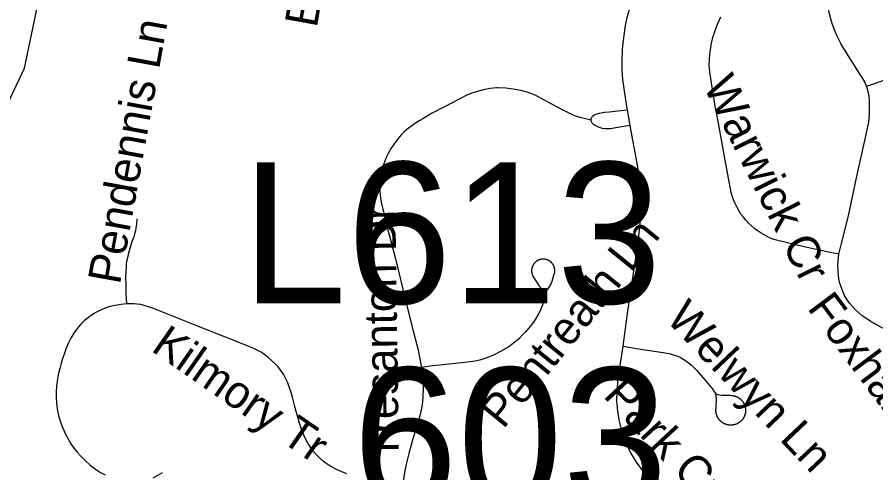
# Model space of a CAD drawing. Extents: x 1383679 to 1536984, y 460658 to 651027.
# Drawn here: x 1438807 to 1441302, y 496001 to 497325 of the extents above; entities that cross this region are included whole.
import ezdxf

# ---------------------------------------------------------------- set-up
doc = ezdxf.new("R2010")
doc.units = 0
for name, color, linetype in [('Exist Hydrographic Creek Single Shore', 7, 'Continuous'), ('Exist Road Non-System Type 51', 7, 'Continuous'), ('Exist Road Non-System Type 51 Label', 7, 'Continuous'), ('Exist Road Primary Interstate Structure Cantilever Sign Number Label', 7, 'Continuous'), ('Exist Road Secondary Structure Standard Bridge Number Label', 7, 'Continuous')]:
    doc.layers.add(name, color=color, linetype=linetype)

msp = doc.modelspace()

# ---------------------------------------------------------------- linework, layer by layer
at = {"layer": 'Exist Hydrographic Creek Single Shore'}
msp.add_lwpolyline([(1437681.2, 493982.7), (1438070, 494390.1), (1438239.9, 494959), (1438358.6, 495147.7), (1438446.7, 495455.3), (1438472.1, 495837.6), (1438478.3, 495998.8), (1438517.2, 496131.6), (1438636.2, 496770.5), (1438828.3, 497176.9), (1439058.2, 498271.9), (1439129.3, 498496.9), (1439327.3, 498824.5)], dxfattribs=at)
at = {"layer": 'Exist Road Non-System Type 51'}
msp.add_line((1440579, 497055.5), (1440587.2, 497010.1), dxfattribs=at)
for points in [[(1441275.1, 497123.9), (1441269.5, 497137), (1441262.4, 497149.7), (1441253.9, 497161.6), (1441211.5, 497229.3), (1441199.7, 497249), (1441189.4, 497269.5), (1441180.4, 497290.6), (1441173, 497312.3), (1441167, 497334.5), (1441162.6, 497357), (1441161.9, 497362), (1441157.6, 497405.3), (1441154.6, 497486.1)], [(1440585, 497346.8), (1440578.7, 497324), (1440574, 497300.8), (1440571.9, 497286.7), (1440565.7, 497242.9), (1440564.6, 497228.9), (1440563.5, 497200.6), (1440564, 497172.3), (1440566, 497144), (1440577.1, 497066), (1440579, 497055.5)], [(1441194.4, 496637), (1441164.7, 496641.9), (1441093.7, 496657.8), (1441016.9, 496676), (1441005.7, 496679.6), (1440993.3, 496684.2), (1440986.3, 496687.7), (1440977.2, 496692.4), (1440968.4, 496697.6), (1440960.1, 496703), (1440949.9, 496710.6), (1440940.3, 496718.7), (1440931.9, 496726.7), (1440924.3, 496734.9), (1440917, 496743.7), (1440910.1, 496753), (1440903.5, 496763.3), (1440897.6, 496774), (1440892.7, 496784.1), (1440888.5, 496794), (1440885.5, 496803.2), (1440881.8, 496816), (1440861.2, 496925), (1440843.9, 497022.8), (1440835.4, 497066), (1440822, 497146.7), (1440819.2, 497166), (1440818, 497185.4), (1440818.3, 497204.9), (1440820.2, 497224.3), (1440823.6, 497243.4), (1440823.9, 497244.5), (1440828.6, 497265.5), (1440834.8, 497286.1), (1440842.6, 497306.2), (1440851.8, 497325.7)], [(1441523, 497182), (1441424.4, 497166.6), (1441383.8, 497160.8), (1441348.9, 497150.2), (1441275.1, 497123.9)], [(1440475, 497025.5), (1440450.6, 497031.6), (1440439.4, 497034.9), (1440427.8, 497038.8), (1440418.9, 497042.4), (1440409.2, 497047.4), (1440393.6, 497054.9), (1440372.8, 497066), (1440312.6, 497098.6), (1440291.7, 497105.8), (1440270.3, 497111.6), (1440248.6, 497115.8), (1440226.6, 497118.4), (1440204.5, 497119.5), (1440200.8, 497119.5), (1440181.4, 497117.7), (1440162.2, 497114.4), (1440143.3, 497109.5), (1440124.9, 497103.1), (1440113.9, 497098.4), (1440050.3, 497066), (1440013.4, 497045.7), (1439994.1, 497034.8), (1439985.8, 497029.9), (1439976.7, 497024.4), (1439967.4, 497018.6), (1439956.7, 497011.4), (1439947.3, 497004.6), (1439939.3, 496998.4), (1439931.6, 496991.7), (1439924.1, 496984.4), (1439917, 496976.5), (1439911, 496969.1), (1439904.6, 496960.4), (1439898.5, 496951.5), (1439893.4, 496943.6), (1439888.6, 496935.6), (1439884.1, 496927), (1439879.8, 496917.7), (1439875.3, 496906.7), (1439872.3, 496898.8), (1439869.8, 496891.5), (1439867.1, 496881.7), (1439865.2, 496872.2), (1439863.7, 496862.4), (1439862.5, 496852.1), (1439861.6, 496841.9), (1439861.2, 496834), (1439861.1, 496825.9), (1439861.3, 496818), (1439861.9, 496809.2), (1439863, 496800.1), (1439865, 496788), (1439868.6, 496771.3), (1439873.7, 496750.4), (1439878.8, 496729.5), (1439887.3, 496696.1), (1439906, 496622.5), (1439934.9, 496506.5), (1439957.3, 496417.1), (1439972.1, 496358.3), (1439981.4, 496311.4), (1439981.9, 496308)], [(1441194.4, 496637), (1441202.1, 496667.5), (1441222, 496748.1), (1441246.1, 496858.3), (1441271.5, 496975.6), (1441281.2, 497019.6), (1441283.4, 497041.3), (1441283.6, 497058.3), (1441283, 497066), (1441283.4, 497080.6), (1441282.3, 497095.2), (1441279.6, 497109.5), (1441275.3, 497123.5), (1441275.1, 497123.9)], [(1440475, 497025.5), (1440475.3, 497029.1), (1440476.7, 497033.6), (1440478.9, 497037.5), (1440482.6, 497040.6), (1440488.6, 497043.3), (1440498.9, 497045.7), (1440513.7, 497048.6), (1440527.1, 497050.3), (1440561, 497053.9), (1440579, 497055.5)], [(1440587.2, 497010.1), (1440546.1, 497003.1), (1440530.8, 497000.9), (1440523.8, 497000.5), (1440516.8, 497000.9), (1440508.1, 497001.8), (1440502, 497003.6), (1440496, 497005.6), (1440490.1, 497008), (1440484.2, 497011.3), (1440481.3, 497013.7), (1440478, 497017), (1440475.6, 497020.8), (1440474.9, 497024.8), (1440475, 497025.5)], [(1440587.2, 497010.1), (1440592.9, 496978.6), (1440606.7, 496905.9), (1440612.3, 496872.3), (1440616.5, 496844.3), (1440618.3, 496814.1), (1440619.1, 496790.2), (1440619.4, 496759.5), (1440616.3, 496727.2), (1440612.2, 496690.1), (1440605.1, 496637.8), (1440590.7, 496542.8), (1440579.3, 496464), (1440566.5, 496369.6)], [(1439154.8, 496739), (1439153.7, 496723.5), (1439152.4, 496712.7), (1439151.1, 496704.7), (1439149.2, 496698.5), (1439146.2, 496687.1), (1439142, 496675), (1439136.7, 496659.8), (1439132.8, 496646.6), (1439129.9, 496635.8), (1439127.7, 496625.8), (1439125.3, 496614.8), (1439124.4, 496608.2), (1439123.8, 496598.9), (1439122.6, 496571.4), (1439122.8, 496546.8), (1439123.4, 496530.2), (1439123.6, 496521.8), (1439125.1, 496491.8)], [(1441386.9, 496385.9), (1441290.3, 496439.1), (1441261.8, 496457.4), (1441242.3, 496474.4), (1441226.3, 496492.9), (1441218.2, 496503.4), (1441210.5, 496516.1), (1441202.8, 496535.8), (1441199, 496546.3), (1441195.5, 496557.8), (1441193, 496574.7), (1441191.6, 496605.7), (1441194.4, 496637)], [(1440350.7, 496618.5), (1440350.2, 496618.7), (1440349.7, 496619), (1440349.1, 496619.2), (1440348.6, 496619.5), (1440348, 496619.7), (1440347.5, 496619.9), (1440346.9, 496620.1), (1440346.4, 496620.3), (1440345.8, 496620.5), (1440345.3, 496620.6), (1440344.7, 496620.8), (1440344.1, 496621), (1440343.6, 496621.1), (1440343, 496621.2), (1440342.4, 496621.4), (1440341.8, 496621.5), (1440341.2, 496621.6), (1440340.7, 496621.7), (1440340.1, 496621.8), (1440339.5, 496621.8), (1440338.9, 496621.9), (1440338.3, 496622), (1440337.7, 496622), (1440337.2, 496622), (1440336.6, 496622), (1440336, 496622.1), (1440335.4, 496622.1), (1440334.8, 496622.1), (1440334.2, 496622), (1440333.6, 496622), (1440333, 496622), (1440332.4, 496621.9), (1440331.9, 496621.9), (1440331.3, 496621.8), (1440330.7, 496621.7), (1440330.1, 496621.6), (1440329.5, 496621.5), (1440329, 496621.4), (1440328.4, 496621.3), (1440327.8, 496621.2), (1440327.2, 496621), (1440326.7, 496620.9), (1440326.1, 496620.7), (1440325.5, 496620.5), (1440325, 496620.4), (1440324.4, 496620.2), (1440323.9, 496620), (1440323.3, 496619.8), (1440322.8, 496619.5), (1440322.2, 496619.3), (1440321.7, 496619.1), (1440321.1, 496618.8), (1440320.6, 496618.6), (1440320.1, 496618.3), (1440319.6, 496618), (1440319.1, 496617.7), (1440318.5, 496617.5), (1440318, 496617.2), (1440317.5, 496616.8), (1440317, 496616.5), (1440316.5, 496616.2), (1440316.1, 496615.9), (1440315.6, 496615.5), (1440315.1, 496615.2), (1440314.7, 496614.8), (1440314.2, 496614.4), (1440313.7, 496614.1), (1440313.3, 496613.7), (1440312.9, 496613.3), (1440312.4, 496612.9), (1440312, 496612.5), (1440311.6, 496612.1), (1440311.2, 496611.6), (1440310.8, 496611.2), (1440310.4, 496610.8), (1440310, 496610.3), (1440309.6, 496609.9), (1440309.2, 496609.4), (1440308.9, 496609), (1440308.5, 496608.5), (1440308.2, 496608), (1440307.8, 496607.5), (1440307.5, 496607), (1440307.2, 496606.6), (1440306.9, 496606.1), (1440306.5, 496605.6), (1440306.3, 496605), (1440306, 496604.5), (1440305.7, 496604), (1440305.4, 496603.5), (1440305.2, 496603), (1440304.9, 496602.4), (1440304.7, 496601.9), (1440304.4, 496601.3), (1440304.2, 496600.8), (1440304, 496600.3), (1440303.8, 496599.7), (1440303.6, 496599.1), (1440303.4, 496598.6)], [(1440339.4, 496521.7), (1440351.7, 496538.4), (1440355.1, 496543.6), (1440355.3, 496543.9), (1440355.5, 496544.2), (1440355.6, 496544.5), (1440355.8, 496544.9), (1440355.9, 496545.2), (1440356.1, 496545.5), (1440356.2, 496545.9), (1440356.3, 496546.2), (1440356.5, 496546.5), (1440356.6, 496546.8), (1440356.8, 496547.2), (1440356.9, 496547.5), (1440357.1, 496547.8), (1440357.2, 496548.2), (1440357.4, 496548.5), (1440357.5, 496548.8), (1440357.6, 496549.2), (1440357.8, 496549.5), (1440357.9, 496549.8), (1440358.1, 496550.2), (1440358.2, 496550.5), (1440361.4, 496558.4), (1440368.7, 496582.1), (1440368.8, 496582.6), (1440368.9, 496583.2), (1440369, 496583.8), (1440369.1, 496584.4), (1440369.1, 496585), (1440369.2, 496585.6), (1440369.2, 496586.1), (1440369.3, 496586.7), (1440369.3, 496587.3), (1440369.3, 496587.9), (1440369.3, 496588.5), (1440369.3, 496589.1), (1440369.3, 496589.7), (1440369.3, 496590.3), (1440369.2, 496590.9), (1440369.2, 496591.4), (1440369.1, 496592), (1440369, 496592.6), (1440369, 496593.2), (1440368.9, 496593.8), (1440368.8, 496594.4), (1440368.7, 496594.9), (1440368.5, 496595.5), (1440368.4, 496596.1), (1440368.3, 496596.7), (1440368.1, 496597.2), (1440368, 496597.8), (1440367.8, 496598.4), (1440367.6, 496598.9), (1440367.4, 496599.5), (1440367.2, 496600), (1440367, 496600.6), (1440366.8, 496601.1), (1440366.6, 496601.7), (1440366.3, 496602.2), (1440366.1, 496602.7), (1440365.8, 496603.3), (1440365.5, 496603.8), (1440365.3, 496604.3), (1440365, 496604.8), (1440364.7, 496605.3), (1440364.4, 496605.9), (1440364.1, 496606.4), (1440363.8, 496606.8), (1440363.4, 496607.3), (1440363.1, 496607.8), (1440362.8, 496608.3), (1440362.4, 496608.8), (1440362, 496609.2), (1440361.7, 496609.7), (1440361.3, 496610.1), (1440360.9, 496610.6), (1440360.5, 496611), (1440360.1, 496611.5), (1440359.7, 496611.9), (1440359.3, 496612.3), (1440358.9, 496612.7), (1440358.4, 496613.1), (1440358, 496613.5), (1440357.6, 496613.9), (1440357.1, 496614.3), (1440356.7, 496614.7), (1440356.2, 496615), (1440355.7, 496615.4), (1440355.3, 496615.7), (1440354.8, 496616.1), (1440354.3, 496616.4), (1440353.8, 496616.7), (1440353.3, 496617), (1440352.8, 496617.3), (1440352.3, 496617.6), (1440351.8, 496617.9), (1440351.2, 496618.2), (1440350.7, 496618.5)], [(1440303.4, 496598.6), (1440303.2, 496598), (1440303.1, 496597.5), (1440302.9, 496596.9), (1440302.8, 496596.3), (1440302.6, 496595.7), (1440302.5, 496595.2), (1440302.4, 496594.6), (1440302.3, 496594), (1440302.2, 496593.4), (1440302.1, 496592.8), (1440302, 496592.3), (1440302, 496591.7), (1440301.9, 496591.1), (1440301.9, 496590.5), (1440301.9, 496589.9), (1440301.8, 496589.3), (1440301.8, 496588.7), (1440301.8, 496588.1), (1440301.8, 496587.6), (1440301.8, 496587), (1440301.9, 496586.4), (1440301.9, 496585.8), (1440302, 496585.2), (1440302, 496584.6), (1440302.1, 496584), (1440302.2, 496583.5), (1440302.3, 496582.9), (1440302.4, 496582.3), (1440302.5, 496581.7), (1440302.6, 496581.1), (1440302.7, 496580.6), (1440302.9, 496580), (1440303, 496579.4), (1440303.2, 496578.9), (1440303.3, 496578.3), (1440303.5, 496577.7), (1440303.7, 496577.2), (1440303.9, 496576.6), (1440304.1, 496576.1), (1440304.3, 496575.5), (1440304.6, 496575), (1440304.8, 496574.4), (1440305, 496573.9), (1440305.3, 496573.4), (1440305.6, 496572.8), (1440305.8, 496572.3), (1440306.1, 496571.8), (1440306.4, 496571.3), (1440306.7, 496570.8), (1440317.8, 496553.2), (1440323.3, 496545.4), (1440323.6, 496545), (1440323.9, 496544.6), (1440324.2, 496544.1), (1440324.4, 496543.7), (1440324.7, 496543.3), (1440325, 496542.9), (1440325.3, 496542.5), (1440325.6, 496542.1), (1440325.8, 496541.6), (1440326.1, 496541.2), (1440326.4, 496540.8), (1440326.7, 496540.4), (1440327, 496540), (1440327.2, 496539.6), (1440327.5, 496539.1), (1440327.8, 496538.7), (1440328.1, 496538.3), (1440328.3, 496537.9), (1440328.6, 496537.5), (1440328.9, 496537), (1440329.1, 496536.6), (1440339.4, 496521.7)], [(1439981.9, 496308), (1440014.5, 496312.9), (1440072.2, 496318.8), (1440115.8, 496323.6), (1440137.7, 496327.1), (1440155.2, 496330.7), (1440172.9, 496336.5), (1440193.6, 496345.3), (1440212.9, 496354.7), (1440234.6, 496367.8), (1440249.1, 496378.6), (1440266.3, 496392.7), (1440276.4, 496402.8), (1440284.6, 496411), (1440298.4, 496426.4), (1440308.4, 496438.9), (1440315.4, 496449.5), (1440322, 496460.8), (1440329.1, 496475.6), (1440333.5, 496487.2), (1440337.9, 496502.7), (1440339.2, 496512.2), (1440339.8, 496515.9), (1440339.4, 496521.7)], [(1439125.1, 496491.8), (1439109.4, 496490.7), (1439086.4, 496486.9), (1439073.8, 496483.6), (1439061.5, 496479), (1439048, 496473.2), (1439031.9, 496464.8), (1439018.4, 496455.9), (1439003, 496443.4), (1438991.5, 496432.3), (1438981.4, 496420.6), (1438971.7, 496407.3), (1438963.1, 496392.8), (1438956.2, 496378.5), (1438949.9, 496363.4), (1438944.8, 496349.4), (1438940.1, 496335.2), (1438935.4, 496320), (1438931.2, 496304.4), (1438928, 496291.2), (1438924.4, 496273.4), (1438921.8, 496254.3), (1438920.8, 496236.7), (1438921, 496220.8), (1438921.6, 496204.9), (1438923.6, 496186.8), (1438927.7, 496168.1), (1438933.4, 496148.6), (1438939.8, 496131.5), (1438947.8, 496113.8), (1438956.3, 496097.9), (1438963.7, 496085.8), (1438972.9, 496072.3), (1438981.5, 496061.2), (1438992.1, 496049.4), (1439005, 496036.9), (1439020, 496023.9), (1439035.4, 496012.3), (1439049.9, 496002.6), (1439063.1, 495995.1)], [(1439764.8, 495998.8), (1439748.8, 496004.7), (1439734.9, 496010.9), (1439720.4, 496018.4), (1439707.6, 496026.8), (1439697.7, 496034.5), (1439686.6, 496044.3), (1439676.9, 496054), (1439667.7, 496064.7), (1439659.2, 496076.2), (1439652.2, 496087.1), (1439645.9, 496098.4), (1439640.8, 496109.2), (1439636.1, 496120.7), (1439631.6, 496133.8), (1439627.1, 496148.6), (1439622.9, 496163.1), (1439618.4, 496179.2), (1439614.4, 496193.9), (1439610.2, 496209.4), (1439607, 496221.1), (1439603.2, 496234.5), (1439598.9, 496248.7), (1439593.4, 496263.1), (1439587.1, 496276.3), (1439580.8, 496287.6), (1439573.7, 496298.4), (1439565.3, 496308.9), (1439555.8, 496319.2), (1439546.7, 496328.1), (1439536.9, 496336.7), (1439526.9, 496344.5), (1439516.7, 496351.4), (1439506.7, 496357.1), (1439494.6, 496362.7), (1439482.7, 496367.6), (1439469.2, 496373), (1439459.3, 496377), (1439446.2, 496382.2), (1439434.8, 496386.7), (1439423.6, 496391.2), (1439412.3, 496395.7), (1439319.5, 496432.6), (1439232.4, 496467), (1439203.4, 496478.3), (1439200.2, 496479.3), (1439188.8, 496483.5), (1439176.2, 496487.5), (1439166.3, 496489.9), (1439155.5, 496491.2), (1439147.3, 496491.8), (1439125.1, 496491.8)], [(1440566.5, 496369.6), (1440561.4, 496331.6), (1440552.8, 496274.8), (1440549.4, 496237.5), (1440548.9, 496209.8), (1440551.5, 496180), (1440555, 496155.3), (1440563.2, 496124.7), (1440576.5, 496087.2), (1440589, 496059), (1440605.1, 496032.6), (1440624.9, 496005.9), (1440648.8, 495980), (1440678.1, 495952.5), (1440717.5, 495924.9), (1440772.1, 495891.9)], [(1440566.5, 496369.6), (1440624.9, 496360), (1440684, 496351.1), (1440701.2, 496348), (1440716.3, 496343.3), (1440726.6, 496339.8), (1440736.5, 496335.4), (1440741.3, 496332.7), (1440752.8, 496325.1), (1440765.8, 496314.8), (1440781, 496299.6), (1440805.4, 496271.1), (1440824.2, 496248.6), (1440829.9, 496241.1), (1440830.8, 496238.9), (1440837.7, 496230)], [(1439981.9, 496308), (1439986.5, 496274.3), (1439987.2, 496246.8), (1439986.1, 496221.2), (1439984.2, 496198.5), (1439978.1, 496171.2), (1439968, 496136.3), (1439955.6, 496096.7), (1439944.8, 496057.7), (1439936.4, 496022.9), (1439930.6, 495990.6), (1439929.8, 495978)], [(1440869, 496141.3), (1440868.3, 496141.5), (1440867.6, 496141.7), (1440866.8, 496142), (1440866.1, 496142.2), (1440865.4, 496142.5), (1440864.7, 496142.7), (1440864, 496143), (1440863.3, 496143.3), (1440862.6, 496143.6), (1440862, 496143.9), (1440861.3, 496144.2), (1440860.6, 496144.6), (1440860, 496144.9), (1440859.3, 496145.3), (1440858.6, 496145.7), (1440858, 496146), (1440857.4, 496146.4), (1440856.7, 496146.8), (1440856.1, 496147.3), (1440855.5, 496147.7), (1440854.9, 496148.1), (1440854.3, 496148.6), (1440853.7, 496149), (1440853.1, 496149.5), (1440852.5, 496150), (1440852, 496150.5), (1440851.4, 496151), (1440850.8, 496151.5), (1440850.3, 496152), (1440849.8, 496152.5), (1440849.2, 496153.1), (1440848.7, 496153.6), (1440848.2, 496154.2), (1440847.7, 496154.7), (1440847.2, 496155.3), (1440846.8, 496155.9), (1440846.3, 496156.5), (1440845.9, 496157.1), (1440845.4, 496157.7), (1440845, 496158.3), (1440844.6, 496158.9), (1440844.1, 496159.5), (1440843.7, 496160.2), (1440843.3, 496160.8), (1440843, 496161.5), (1440842.6, 496162.1), (1440842.2, 496162.8), (1440841.9, 496163.4), (1440841.6, 496164.1), (1440841.2, 496164.8), (1440840.9, 496165.5), (1440840.6, 496166.2), (1440840.4, 496166.9), (1440840.1, 496167.6), (1440839.8, 496168.3), (1440839.6, 496169), (1440839.3, 496169.7), (1440839.1, 496170.4), (1440838.9, 496171.1), (1440838.7, 496171.8), (1440838.5, 496172.6), (1440838.3, 496173.3), (1440838.2, 496174), (1440838, 496174.8), (1440837.9, 496175.5), (1440837.8, 496176.2), (1440837.7, 496177), (1440837.6, 496177.7), (1440837.5, 496178.5), (1440837.4, 496179.2), (1440837.4, 496180), (1440837.3, 496180.7), (1440837.3, 496181.5), (1440837.3, 496182.2), (1440837.3, 496183), (1440837.3, 496183.7), (1440837.3, 496184.5), (1440837.3, 496185.2), (1440837.4, 496186), (1440837.4, 496186.7), (1440837.5, 496187.5), (1440838.4, 496198.1), (1440839.1, 496209.9), (1440837.7, 496230)], [(1440837.7, 496230), (1440854.9, 496227.4), (1440864.5, 496227), (1440876.9, 496226.5), (1440881.6, 496226), (1440882.4, 496225.9), (1440883.1, 496225.9), (1440883.9, 496225.8), (1440884.6, 496225.8), (1440885.4, 496225.7), (1440886.1, 496225.6), (1440886.9, 496225.5), (1440887.6, 496225.4), (1440888.3, 496225.2), (1440889.1, 496225.1), (1440889.8, 496224.9), (1440890.5, 496224.7), (1440891.3, 496224.6), (1440892, 496224.4), (1440892.7, 496224.2), (1440893.4, 496223.9), (1440894.1, 496223.7), (1440894.8, 496223.5), (1440895.5, 496223.2), (1440896.2, 496222.9), (1440896.9, 496222.6), (1440897.6, 496222.4), (1440898.3, 496222), (1440899, 496221.7), (1440899.7, 496221.4), (1440900.3, 496221.1), (1440901, 496220.7), (1440901.7, 496220.3), (1440902.3, 496220), (1440902.9, 496219.6), (1440903.6, 496219.2), (1440904.2, 496218.8), (1440904.8, 496218.3), (1440905.4, 496217.9), (1440906, 496217.5), (1440906.6, 496217), (1440907.2, 496216.5), (1440907.8, 496216.1), (1440908.4, 496215.6), (1440909, 496215.1), (1440909.5, 496214.6), (1440910.1, 496214.1), (1440910.6, 496213.6), (1440911.1, 496213), (1440911.6, 496212.5), (1440912.2, 496211.9), (1440912.7, 496211.4), (1440913.2, 496210.8), (1440913.6, 496210.2), (1440914.1, 496209.7), (1440914.6, 496209.1), (1440915, 496208.5), (1440915.5, 496207.9), (1440915.9, 496207.2), (1440916.3, 496206.6), (1440916.7, 496206), (1440917.1, 496205.4), (1440917.5, 496204.7), (1440917.9, 496204.1), (1440918.2, 496203.4), (1440918.6, 496202.7), (1440918.9, 496202.1), (1440919.3, 496201.4), (1440919.6, 496200.7), (1440919.9, 496200), (1440920.2, 496199.3), (1440920.4, 496198.6), (1440920.7, 496197.9), (1440921, 496197.2), (1440921.2, 496196.5), (1440921.4, 496195.8), (1440921.7, 496195.1), (1440921.9, 496194.4), (1440922.1, 496193.6), (1440922.2, 496192.9), (1440922.4, 496192.2), (1440922.6, 496191.5), (1440922.7, 496190.7), (1440922.8, 496190), (1440923, 496189.2), (1440923.1, 496188.5), (1440923.2, 496187.7), (1440923.2, 496187), (1440923.3, 496186.3), (1440923.3, 496185.5), (1440923.4, 496184.8), (1440923.4, 496184), (1440923.4, 496183.3), (1440923.4, 496182.5), (1440923.4, 496181.8), (1440923.4, 496181), (1440923.3, 496180.3), (1440923.3, 496179.5), (1440923.2, 496178.8), (1440923.2, 496178)], [(1440923.2, 496178), (1440923.1, 496177.3), (1440923, 496176.5), (1440922.8, 496175.8), (1440922.7, 496175), (1440922.6, 496174.3), (1440922.4, 496173.6), (1440922.2, 496172.8), (1440922.1, 496172.1), (1440921.9, 496171.4), (1440921.7, 496170.7), (1440921.4, 496170), (1440921.2, 496169.2), (1440921, 496168.5), (1440920.7, 496167.8), (1440920.4, 496167.1), (1440920.2, 496166.4), (1440919.9, 496165.7), (1440919.6, 496165.1), (1440919.2, 496164.4), (1440918.9, 496163.7), (1440918.6, 496163), (1440918.2, 496162.4), (1440917.9, 496161.7), (1440917.5, 496161.1), (1440917.1, 496160.4), (1440916.7, 496159.8), (1440916.3, 496159.2), (1440915.9, 496158.5), (1440915.5, 496157.9), (1440915, 496157.3), (1440914.6, 496156.7), (1440914.1, 496156.1), (1440913.6, 496155.5), (1440913.1, 496155), (1440912.7, 496154.4), (1440912.2, 496153.8), (1440911.6, 496153.3), (1440911.1, 496152.7), (1440910.6, 496152.2), (1440910.1, 496151.7), (1440909.5, 496151.2), (1440908.9, 496150.7), (1440908.4, 496150.2), (1440907.8, 496149.7), (1440907.2, 496149.2), (1440906.6, 496148.8), (1440906, 496148.3), (1440905.4, 496147.9), (1440904.8, 496147.4), (1440904.2, 496147), (1440903.6, 496146.6), (1440902.9, 496146.2), (1440902.3, 496145.8), (1440901.6, 496145.4), (1440901, 496145.1), (1440900.3, 496144.7), (1440899.7, 496144.4), (1440899, 496144), (1440898.3, 496143.7), (1440897.6, 496143.4), (1440896.9, 496143.1), (1440896.2, 496142.8), (1440895.5, 496142.6), (1440894.8, 496142.3), (1440894.1, 496142.1), (1440893.4, 496141.8), (1440892.7, 496141.6), (1440892, 496141.4), (1440891.2, 496141.2), (1440890.5, 496141), (1440889.8, 496140.9), (1440889.1, 496140.7), (1440888.3, 496140.5), (1440887.6, 496140.4), (1440886.8, 496140.3), (1440886.1, 496140.2), (1440885.4, 496140.1), (1440884.6, 496140), (1440883.9, 496139.9), (1440883.1, 496139.9), (1440882.4, 496139.9), (1440881.6, 496139.8), (1440880.9, 496139.8), (1440880.1, 496139.8), (1440879.4, 496139.8), (1440878.6, 496139.8), (1440877.9, 496139.9), (1440877.1, 496139.9), (1440876.4, 496140), (1440875.6, 496140.1), (1440874.9, 496140.2), (1440874.1, 496140.3), (1440873.4, 496140.4), (1440872.7, 496140.5), (1440871.9, 496140.6), (1440871.2, 496140.8), (1440870.5, 496141), (1440869.7, 496141.1), (1440869, 496141.3)], [(1439202.2, 495986.3), (1439229.9, 496001.8)]]:
    msp.add_lwpolyline(points, dxfattribs=at)

# ---------------------------------------------------------------- texts
at = {"layer": 'Exist Road Non-System Type 51 Label'}
for s, rotation, p in [('Braemar Tr', 79.623, (1439677.4, 497291.9)), ('Pendennis Ln', 79.6949, (1439105.6, 496545.8)), ('Warwick Cr', 296.4567, (1440799.2, 497126.5)), ('Tresanton Dr', 90.7795, (1439916.2, 496038)), ('Pentreath Ln', 50.8416, (1440219.5, 496125.9)), ('Foxhall Dr', 306.7878, (1441100.4, 496479.7)), ('Welwyn Ln', 313.5463, (1440688.9, 496446.1)), ('Kilmory Tr', 325.1152, (1439193.3, 496357.6)), ('Park Crossing Dr', 312.9563, (1440507.3, 496223.9))]:
    msp.add_text(s, height=95, rotation=rotation, dxfattribs=at).set_placement(p)
at = {"layer": 'Exist Road Primary Interstate Structure Cantilever Sign Number Label'}
msp.add_text('L613', height=410.1, dxfattribs=at).set_placement((1439459.6, 496493.6))
at = {"layer": 'Exist Road Secondary Structure Standard Bridge Number Label'}
msp.add_text('603', height=410.1, dxfattribs=at).set_placement((1439782, 495896.5))

doc.saveas('drawing.dxf')
